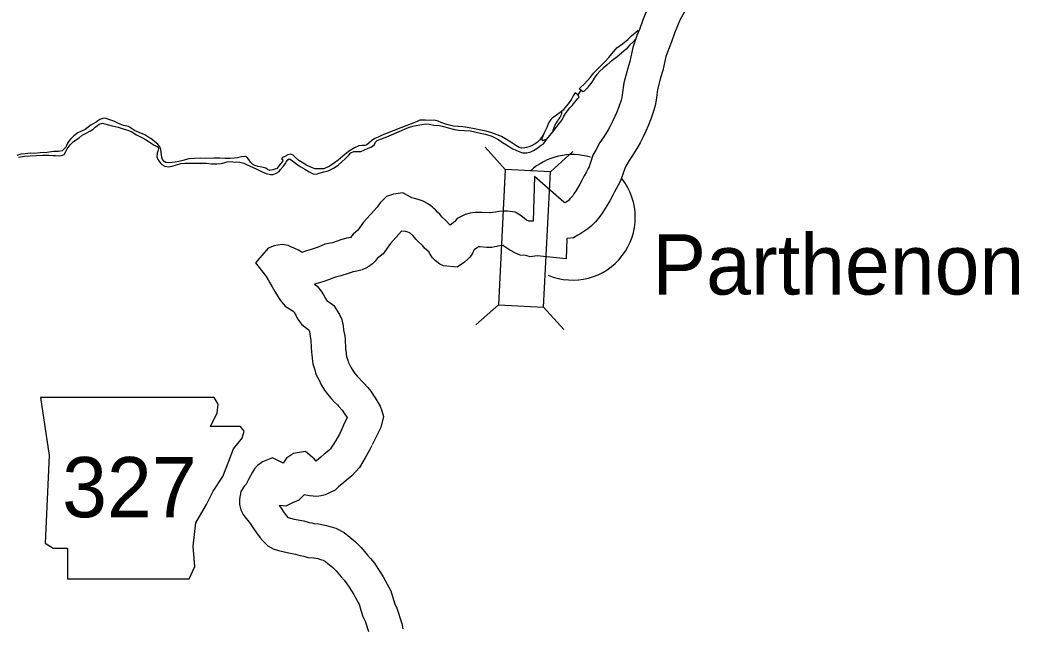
# Model space of a CAD drawing. Extents: x -939622 to -934245, y 1383184 to 1385301.
# Drawn here: x -935255.39 to -935229.13, y 1384063.57 to 1384079.58 of the extents above; entities that cross this region are included whole.
import ezdxf

# ---------------------------------------------------------------- set-up
doc = ezdxf.new("R2010")
doc.units = 0
for name, color, linetype in [('Level 10', 7, 'Continuous'), ('Level 20', 7, 'Continuous'), ('Level 21', 7, 'Continuous'), ('Level 24', 7, 'Continuous'), ('Level 9', 7, 'Continuous')]:
    doc.layers.add(name, color=color, linetype=linetype)

msp = doc.modelspace()

# ---------------------------------------------------------------- linework, layer by layer
at = {"layer": 'Level 10'}
for points in [[(-935238.858, 1384079.966), (-935239.027, 1384079.556), (-935239.108, 1384079.327), (-935239.174, 1384079.168), (-935239.278, 1384078.858), (-935239.362, 1384078.484), (-935239.416, 1384078.311), (-935239.522, 1384077.923), (-935239.558, 1384077.612), (-935239.574, 1384077.538), (-935239.592, 1384077.472), (-935239.651, 1384077.298), (-935239.709, 1384077.139), (-935239.755, 1384077.039), (-935239.819, 1384076.91), (-935239.889, 1384076.772), (-935239.932, 1384076.693), (-935240.047, 1384076.505), (-935240.148, 1384076.357), (-935240.257, 1384076.16), (-935240.329, 1384076.021), (-935240.399, 1384075.806), (-935240.429, 1384075.718), (-935240.452, 1384075.678), (-935240.503, 1384075.587), (-935240.562, 1384075.482), (-935240.615, 1384075.373), (-935240.672, 1384075.263), (-935240.772, 1384075.094), (-935240.829, 1384075.006), (-935240.862, 1384074.959), (-935240.925, 1384074.883), (-935240.985, 1384074.825), (-935240.996, 1384074.815), (-935241.037, 1384074.791), (-935241.062, 1384074.773), (-935241.099, 1384074.792), (-935241.868, 1384075.467), (-935241.905, 1384074.285)], [(-935237.927, 1384079.793), (-935238.044, 1384079.578), (-935238.186, 1384079.234), (-935238.268, 1384079.003), (-935238.331, 1384078.851), (-935238.41, 1384078.616), (-935238.492, 1384078.252), (-935238.552, 1384078.059), (-935238.636, 1384077.752), (-935238.669, 1384077.468), (-935238.698, 1384077.327), (-935238.731, 1384077.207), (-935238.803, 1384076.998), (-935238.876, 1384076.798), (-935238.942, 1384076.653), (-935239.014, 1384076.507), (-935239.093, 1384076.352), (-935239.154, 1384076.241), (-935239.291, 1384076.017), (-935239.38, 1384075.885), (-935239.463, 1384075.736), (-935239.496, 1384075.672), (-935239.545, 1384075.521), (-935239.603, 1384075.351), (-935239.667, 1384075.237), (-935239.72, 1384075.143), (-935239.765, 1384075.063), (-935239.811, 1384074.969), (-935239.884, 1384074.828), (-935240.006, 1384074.621), (-935240.084, 1384074.5), (-935240.149, 1384074.41), (-935240.263, 1384074.272), (-935240.367, 1384074.17), (-935240.46, 1384074.086), (-935240.54, 1384074.039), (-935240.645, 1384073.961), (-935240.725, 1384073.922), (-935240.843, 1384073.85), (-935241.008, 1384073.834), (-935241.019, 1384073.834), (-935241.035, 1384073.302)], [(-935245.093, 1384074.902), (-935245.322, 1384075.031), (-935245.571, 1384075.001), (-935245.756, 1384074.94), (-935245.925, 1384074.771), (-935246, 1384074.66), (-935246.36, 1384074.265), (-935246.509, 1384074.049), (-935246.632, 1384073.95), (-935246.705, 1384073.862), (-935246.737, 1384073.854), (-935246.758, 1384073.849), (-935246.805, 1384073.845), (-935246.957, 1384073.802), (-935247.049, 1384073.763), (-935247.178, 1384073.721), (-935247.227, 1384073.712), (-935247.374, 1384073.685), (-935247.549, 1384073.607), (-935247.655, 1384073.569), (-935247.737, 1384073.544), (-935247.858, 1384073.511), (-935247.982, 1384073.466), (-935248.002, 1384073.481), (-935248.07, 1384073.527), (-935248.162, 1384073.573), (-935248.246, 1384073.606), (-935248.253, 1384073.608), (-935248.338, 1384073.651), (-935248.497, 1384073.674), (-935248.612, 1384073.656), (-935248.708, 1384073.637), (-935248.862, 1384073.576), (-935249.195, 1384073.197), (-935248.948, 1384072.866), (-935248.918, 1384072.832), (-935248.865, 1384072.745), (-935248.821, 1384072.664), (-935248.764, 1384072.561), (-935248.691, 1384072.438), (-935248.621, 1384072.33), (-935248.548, 1384072.214), (-935248.42, 1384072.05), (-935248.236, 1384071.938), (-935248.209, 1384071.926), (-935248.193, 1384071.908), (-935248.179, 1384071.886), (-935248.138, 1384071.816), (-935248.093, 1384071.718), (-935247.987, 1384071.581), (-935247.849, 1384071.468), (-935247.805, 1384071.44), (-935247.785, 1384071.408), (-935247.782, 1384071.395), (-935247.774, 1384071.312), (-935247.746, 1384071.156), (-935247.744, 1384071.139), (-935247.726, 1384070.831), (-935247.721, 1384070.791), (-935247.707, 1384070.679), (-935247.69, 1384070.535), (-935247.639, 1384070.379), (-935247.612, 1384070.27), (-935247.528, 1384070.108), (-935247.481, 1384070.001), (-935247.382, 1384069.849), (-935247.302, 1384069.741), (-935247.213, 1384069.625), (-935247.125, 1384069.532), (-935247.046, 1384069.456), (-935247.017, 1384069.424), (-935246.924, 1384069.322), (-935246.902, 1384069.296), (-935246.86, 1384069.224), (-935246.817, 1384069.161), (-935246.786, 1384069.117), (-935246.848, 1384069.002), (-935246.946, 1384068.786)], [(-935241.905, 1384074.285), (-935242.014, 1384074.287), (-935242.077, 1384074.317), (-935242.08, 1384074.319), (-935242.134, 1384074.371), (-935242.247, 1384074.45), (-935242.375, 1384074.522), (-935242.577, 1384074.555), (-935242.693, 1384074.551), (-935242.792, 1384074.544), (-935242.891, 1384074.528), (-935242.961, 1384074.52), (-935243.033, 1384074.507), (-935243.048, 1384074.504), (-935243.252, 1384074.517), (-935243.332, 1384074.519), (-935243.427, 1384074.515), (-935243.556, 1384074.497), (-935243.691, 1384074.461), (-935243.901, 1384074.355), (-935243.958, 1384074.28), (-935244.08, 1384074.187), (-935244.206, 1384074.318), (-935244.283, 1384074.385), (-935244.299, 1384074.403), (-935244.358, 1384074.471), (-935244.413, 1384074.528), (-935244.468, 1384074.584), (-935244.513, 1384074.625), (-935244.55, 1384074.654), (-935244.588, 1384074.69), (-935244.68, 1384074.755), (-935244.788, 1384074.815), (-935244.92, 1384074.855), (-935245.02, 1384074.889), (-935245.093, 1384074.902)], [(-935245.357, 1384074.029), (-935245.654, 1384073.705), (-935245.842, 1384073.429), (-935245.997, 1384073.306), (-935246.05, 1384073.241), (-935246.12, 1384073.171), (-935246.222, 1384073.097), (-935246.298, 1384073.051), (-935246.397, 1384073.01), (-935246.535, 1384072.977), (-935246.622, 1384072.958), (-935246.641, 1384072.956), (-935246.657, 1384072.952), (-935246.733, 1384072.919), (-935246.954, 1384072.848), (-935247.061, 1384072.827), (-935247.106, 1384072.819), (-935247.213, 1384072.771), (-935247.372, 1384072.714), (-935247.488, 1384072.679), (-935247.652, 1384072.634), (-935247.582, 1384072.576), (-935247.469, 1384072.447), (-935247.411, 1384072.354), (-935247.339, 1384072.232), (-935247.325, 1384072.203), (-935247.322, 1384072.2), (-935247.275, 1384072.17), (-935247.142, 1384072.074), (-935247.048, 1384071.929), (-935246.991, 1384071.834), (-935246.93, 1384071.706), (-935246.892, 1384071.539), (-935246.882, 1384071.436), (-935246.851, 1384071.267), (-935246.846, 1384071.194), (-935246.829, 1384070.913), (-935246.828, 1384070.904), (-935246.813, 1384070.788), (-935246.806, 1384070.727), (-935246.773, 1384070.626), (-935246.765, 1384070.59), (-935246.717, 1384070.499), (-935246.687, 1384070.431), (-935246.642, 1384070.361), (-935246.584, 1384070.283), (-935246.529, 1384070.212), (-935246.486, 1384070.166), (-935246.402, 1384070.085), (-935246.354, 1384070.033), (-935246.249, 1384069.918), (-935246.163, 1384069.818), (-935246.098, 1384069.704), (-935246.075, 1384069.67), (-935246.01, 1384069.576), (-935245.976, 1384069.516), (-935245.919, 1384069.428), (-935245.882, 1384069.304), (-935245.831, 1384069.15), (-935245.903, 1384068.862), (-935246.04, 1384068.603), (-935246.128, 1384068.411)], [(-935241.035, 1384073.302), (-935241.796, 1384073.375), (-935241.98, 1384073.354), (-935242.098, 1384073.388), (-935242.243, 1384073.396), (-935242.362, 1384073.446), (-935242.433, 1384073.482), (-935242.453, 1384073.499), (-935242.51, 1384073.526), (-935242.595, 1384073.579), (-935242.669, 1384073.636), (-935242.683, 1384073.649), (-935242.691, 1384073.649), (-935242.766, 1384073.637), (-935242.829, 1384073.629), (-935242.853, 1384073.625), (-935242.908, 1384073.612), (-935242.986, 1384073.601), (-935243.124, 1384073.593), (-935243.295, 1384073.61), (-935243.314, 1384073.618), (-935243.322, 1384073.618), (-935243.346, 1384073.618), (-935243.375, 1384073.592), (-935243.439, 1384073.543), (-935243.459, 1384073.527), (-935243.462, 1384073.523), (-935243.508, 1384073.418), (-935243.563, 1384073.347), (-935243.617, 1384073.288), (-935243.703, 1384073.209), (-935243.898, 1384073.077), (-935244.256, 1384073.118), (-935244.355, 1384073.156), (-935244.474, 1384073.251), (-935244.499, 1384073.282), (-935244.546, 1384073.326), (-935244.622, 1384073.444), (-935244.634, 1384073.473), (-935244.643, 1384073.48), (-935244.759, 1384073.577), (-935244.805, 1384073.642), (-935244.828, 1384073.666), (-935244.918, 1384073.746), (-935244.973, 1384073.807), (-935245.02, 1384073.861), (-935245.059, 1384073.901), (-935245.093, 1384073.936), (-935245.095, 1384073.938), (-935245.136, 1384073.971), (-935245.151, 1384073.985), (-935245.195, 1384073.998), (-935245.244, 1384074.015), (-935245.254, 1384074.017), (-935245.357, 1384074.029)], [(-935246.937, 1384068.804), (-935246.995, 1384068.693), (-935247.089, 1384068.522), (-935247.147, 1384068.429), (-935247.199, 1384068.343), (-935247.23, 1384068.307), (-935247.275, 1384068.262), (-935247.393, 1384068.164), (-935247.469, 1384068.097), (-935247.604, 1384067.979), (-935247.653, 1384068.037), (-935247.706, 1384068.084), (-935247.886, 1384068.235), (-935248.203, 1384068.183), (-935248.386, 1384068.062), (-935248.469, 1384067.925), (-935248.756, 1384068.069), (-935249.011, 1384067.96), (-935249.081, 1384067.911), (-935249.149, 1384067.863), (-935249.222, 1384067.778), (-935249.281, 1384067.687), (-935249.384, 1384067.5), (-935249.445, 1384067.378), (-935249.46, 1384067.359), (-935249.484, 1384067.33), (-935249.583, 1384067.182), (-935249.603, 1384067.072), (-935249.611, 1384067.039), (-935249.622, 1384066.964), (-935249.622, 1384066.837), (-935249.588, 1384066.7), (-935249.526, 1384066.575), (-935249.456, 1384066.482), (-935249.357, 1384066.363), (-935249.265, 1384066.231), (-935249.173, 1384066.094), (-935249.076, 1384065.967), (-935249.005, 1384065.888), (-935248.876, 1384065.752), (-935248.732, 1384065.675), (-935248.595, 1384065.631), (-935248.367, 1384065.574), (-935248.145, 1384065.537), (-935248.023, 1384065.498), (-935247.927, 1384065.477), (-935247.819, 1384065.449), (-935247.662, 1384065.435), (-935247.559, 1384065.417), (-935247.488, 1384065.392), (-935247.419, 1384065.372), (-935247.362, 1384065.344), (-935247.295, 1384065.289), (-935247.168, 1384065.183), (-935247.078, 1384065.097), (-935246.945, 1384064.936), (-935246.87, 1384064.846), (-935246.796, 1384064.757), (-935246.734, 1384064.663), (-935246.674, 1384064.571), (-935246.617, 1384064.476), (-935246.575, 1384064.405), (-935246.477, 1384064.22), (-935246.43, 1384064.065), (-935246.377, 1384063.895), (-935246.316, 1384063.772), (-935246.229, 1384063.502)], [(-935246.137, 1384068.392), (-935246.201, 1384068.27), (-935246.312, 1384068.068), (-935246.38, 1384067.958), (-935246.467, 1384067.815), (-935246.568, 1384067.696), (-935246.668, 1384067.596), (-935246.809, 1384067.479), (-935246.877, 1384067.419), (-935247.013, 1384067.3), (-935247.101, 1384067.213), (-935247.234, 1384067.157), (-935247.37, 1384067.095), (-935247.469, 1384067.071), (-935247.59, 1384067.047), (-935247.777, 1384067.065), (-935247.919, 1384067.097), (-935248.059, 1384066.957), (-935248.241, 1384066.876), (-935248.405, 1384066.795), (-935248.574, 1384066.814), (-935248.522, 1384066.739), (-935248.441, 1384066.618), (-935248.382, 1384066.541), (-935248.345, 1384066.499), (-935248.341, 1384066.495), (-935248.184, 1384066.456), (-935247.932, 1384066.414), (-935247.79, 1384066.368), (-935247.718, 1384066.353), (-935247.664, 1384066.339), (-935247.545, 1384066.328), (-935247.329, 1384066.291), (-935247.214, 1384066.249), (-935247.091, 1384066.215), (-935246.871, 1384066.104), (-935246.723, 1384065.984), (-935246.568, 1384065.855), (-935246.418, 1384065.712), (-935246.252, 1384065.511), (-935246.177, 1384065.421), (-935246.071, 1384065.293), (-935245.983, 1384065.158), (-935245.912, 1384065.051), (-935245.843, 1384064.936), (-935245.789, 1384064.844), (-935245.641, 1384064.566), (-935245.569, 1384064.33), (-935245.538, 1384064.23), (-935245.48, 1384064.112), (-935245.352, 1384063.714), (-935245.329, 1384063.573)]]:
    msp.add_lwpolyline(points, dxfattribs=at)
at = {"layer": 'Level 20'}
for p, q in [((-935242.634, 1384075.651), (-935243.165, 1384076.239)), ((-935241.448, 1384075.59), (-935240.86, 1384076.121)), ((-935242.816, 1384072.091), (-935243.404, 1384071.561)), ((-935241.63, 1384072.031), (-935241.099, 1384071.443))]:
    msp.add_line(p, q, dxfattribs=at)
msp.add_lwpolyline([(-935242.634, 1384075.651), (-935242.816, 1384072.091), (-935241.63, 1384072.031), (-935241.448, 1384075.59)], close=True, dxfattribs=at)
at = {"layer": 'Level 21'}
msp.add_lwpolyline([(-935254.85, 1384069.652), (-935254.621, 1384068.13), (-935254.723, 1384065.821), (-935254.52, 1384065.694), (-935254.139, 1384065.694), (-935254.139, 1384064.882), (-935250.942, 1384064.882), (-935250.79, 1384065.212), (-935250.84, 1384065.744), (-935250.764, 1384066.353), (-935250.485, 1384066.836), (-935250.307, 1384067.191), (-935250.054, 1384067.572), (-935249.901, 1384067.978), (-935249.774, 1384068.307), (-935249.546, 1384068.587), (-935249.495, 1384068.764), (-935249.597, 1384068.891), (-935250.384, 1384068.891), (-935250.206, 1384069.246), (-935250.181, 1384069.475), (-935250.286, 1384069.65)], close=True, dxfattribs=at)
at = {"layer": 'Level 24'}
for start, end in [(73.3612, 132.3574), (247.1355, 37.7631)]:
    msp.add_arc((-935240.867, 1384074.389), 1.65, start, end, dxfattribs=at)
at = {"layer": 'Level 9'}
for points in [[(-935239.216, 1384079.068), (-935239.285, 1384078.997), (-935239.361, 1384078.925), (-935239.46, 1384078.814), (-935239.694, 1384078.611), (-935239.794, 1384078.542), (-935239.879, 1384078.471), (-935239.964, 1384078.393), (-935240.057, 1384078.309), (-935240.148, 1384078.237), (-935240.23, 1384078.15), (-935240.299, 1384078.046), (-935240.356, 1384077.948), (-935240.425, 1384077.859), (-935240.483, 1384077.788), (-935240.562, 1384077.707), (-935240.597, 1384077.691), (-935240.647, 1384077.735), (-935240.693, 1384077.766), (-935240.652, 1384077.813), (-935240.561, 1384077.894), (-935240.471, 1384077.987), (-935240.39, 1384078.079), (-935240.318, 1384078.178), (-935240.227, 1384078.271), (-935240.128, 1384078.367), (-935240.009, 1384078.491), (-935239.91, 1384078.596), (-935239.704, 1384078.846), (-935239.554, 1384078.949), (-935239.416, 1384079.068), (-935239.314, 1384079.161), (-935239.203, 1384079.255), (-935239.139, 1384079.314)], [(-935240.73, 1384077.612), (-935240.801, 1384077.664), (-935240.849, 1384077.584), (-935240.895, 1384077.496), (-935240.958, 1384077.41), (-935241.019, 1384077.333), (-935241.074, 1384077.259), (-935241.112, 1384077.209), (-935241.158, 1384077.169), (-935241.157, 1384077.121), (-935241.168, 1384077.081), (-935241.199, 1384077.014), (-935241.234, 1384076.968), (-935241.274, 1384076.91), (-935241.306, 1384076.864), (-935241.331, 1384076.812), (-935241.351, 1384076.766), (-935241.364, 1384076.721), (-935241.381, 1384076.678), (-935241.38, 1384076.639), (-935241.267, 1384076.79), (-935241.207, 1384076.867), (-935241.143, 1384076.95), (-935241.103, 1384077.029), (-935241.055, 1384077.118), (-935241.003, 1384077.192), (-935240.939, 1384077.266), (-935240.869, 1384077.337), (-935240.814, 1384077.408), (-935240.762, 1384077.47), (-935240.73, 1384077.513), (-935240.704, 1384077.543), (-935240.693, 1384077.571), (-935240.73, 1384077.612)], [(-935240.647, 1384077.735), (-935240.73, 1384077.612)], [(-935241.158, 1384077.169), (-935241.32, 1384077.05), (-935241.394, 1384077.006), (-935241.432, 1384076.974), (-935241.478, 1384076.898), (-935241.514, 1384076.818), (-935241.542, 1384076.751), (-935241.576, 1384076.678), (-935241.61, 1384076.608), (-935241.633, 1384076.568), (-935241.65, 1384076.526), (-935241.669, 1384076.465), (-935241.671, 1384076.42), (-935241.644, 1384076.412), (-935241.587, 1384076.434), (-935241.542, 1384076.445), (-935241.38, 1384076.639)], [(-935255.431, 1384075.968), (-935255.266, 1384076), (-935255.122, 1384076.007), (-935254.957, 1384076.015), (-935254.794, 1384076.022), (-935254.626, 1384076.024), (-935254.521, 1384076.019), (-935254.452, 1384076.014), (-935254.35, 1384076.003), (-935254.293, 1384076.015), (-935254.23, 1384076.046), (-935254.191, 1384076.103), (-935254.144, 1384076.194), (-935254.067, 1384076.297), (-935253.978, 1384076.388), (-935253.834, 1384076.479), (-935253.751, 1384076.549), (-935253.634, 1384076.616), (-935253.536, 1384076.663), (-935253.467, 1384076.711), (-935253.41, 1384076.757), (-935253.354, 1384076.803), (-935253.303, 1384076.842), (-935253.216, 1384076.864), (-935253.099, 1384076.829), (-935252.969, 1384076.797), (-935252.81, 1384076.757), (-935252.653, 1384076.704), (-935252.553, 1384076.678), (-935252.451, 1384076.64), (-935252.327, 1384076.557), (-935252.167, 1384076.478), (-935252.085, 1384076.436), (-935252.022, 1384076.389), (-935251.937, 1384076.336), (-935251.862, 1384076.291), (-935251.795, 1384076.262), (-935251.756, 1384076.232), (-935251.747, 1384076.202), (-935251.764, 1384076.13)], [(-935245.223, 1384076.805), (-935245.739, 1384076.604), (-935245.885, 1384076.539), (-935245.978, 1384076.499), (-935246.062, 1384076.459), (-935246.148, 1384076.404), (-935246.22, 1384076.344), (-935246.274, 1384076.295), (-935246.319, 1384076.282), (-935246.406, 1384076.279), (-935246.487, 1384076.272), (-935246.6, 1384076.217), (-935246.75, 1384076.119), (-935246.899, 1384075.997), (-935247.027, 1384075.891), (-935247.119, 1384075.821), (-935247.212, 1384075.76), (-935247.293, 1384075.717), (-935247.406, 1384075.668), (-935247.511, 1384075.661), (-935247.632, 1384075.669), (-935247.728, 1384075.701), (-935247.855, 1384075.763), (-935247.97, 1384075.831), (-935248.057, 1384075.887), (-935248.148, 1384075.967), (-935248.212, 1384076.021), (-935248.269, 1384076.053), (-935248.35, 1384076.031), (-935248.425, 1384075.991), (-935248.485, 1384075.967), (-935248.511, 1384075.928), (-935248.496, 1384075.91), (-935248.481, 1384075.907), (-935248.49, 1384075.862), (-935248.546, 1384075.786), (-935248.591, 1384075.725), (-935248.641, 1384075.674), (-935248.74, 1384075.643), (-935248.824, 1384075.624), (-935248.881, 1384075.644), (-935248.927, 1384075.683), (-935249.029, 1384075.709), (-935249.125, 1384075.726), (-935249.219, 1384075.755), (-935249.273, 1384075.791), (-935249.328, 1384075.844), (-935249.376, 1384075.907), (-935249.413, 1384075.958), (-935249.461, 1384075.99), (-935249.569, 1384075.977), (-935249.671, 1384075.958), (-935249.752, 1384075.948), (-935249.86, 1384075.935), (-935249.993, 1384075.937), (-935250.14, 1384075.942), (-935250.296, 1384075.946), (-935250.503, 1384075.938), (-935250.651, 1384075.943), (-935250.801, 1384075.941), (-935250.948, 1384075.931), (-935251.104, 1384075.887), (-935251.215, 1384075.862), (-935251.311, 1384075.843), (-935251.395, 1384075.83), (-935251.476, 1384075.826), (-935251.551, 1384075.829), (-935251.599, 1384075.861), (-935251.645, 1384075.915), (-935251.66, 1384075.969), (-935251.667, 1384076.029), (-935251.677, 1384076.095), (-935251.689, 1384076.173), (-935251.711, 1384076.248), (-935251.763, 1384076.31), (-935251.841, 1384076.376), (-935251.947, 1384076.459), (-935252.029, 1384076.503), (-935252.108, 1384076.562), (-935252.255, 1384076.624), (-935252.379, 1384076.677), (-935252.536, 1384076.777), (-935252.669, 1384076.806), (-935252.798, 1384076.856), (-935252.919, 1384076.921), (-935253.052, 1384076.965), (-935253.151, 1384077), (-935253.214, 1384076.987), (-935253.286, 1384076.959), (-935253.34, 1384076.926), (-935253.388, 1384076.892), (-935253.45, 1384076.859), (-935253.519, 1384076.822), (-935253.597, 1384076.764), (-935253.677, 1384076.703), (-935253.77, 1384076.654), (-935253.872, 1384076.614), (-935253.97, 1384076.529), (-935254.059, 1384076.444), (-935254.107, 1384076.396), (-935254.142, 1384076.338)], [(-935245.224, 1384076.738), (-935245.153, 1384076.765), (-935245.061, 1384076.791), (-935244.974, 1384076.809), (-935244.878, 1384076.824), (-935244.816, 1384076.835), (-935244.738, 1384076.846), (-935244.636, 1384076.843), (-935244.515, 1384076.817), (-935244.362, 1384076.806), (-935244.22, 1384076.774), (-935244.099, 1384076.736), (-935243.972, 1384076.703), (-935243.86, 1384076.686), (-935243.716, 1384076.672), (-935243.55, 1384076.662), (-935243.436, 1384076.641), (-935243.294, 1384076.606), (-935243.155, 1384076.577), (-935242.991, 1384076.525), (-935242.9, 1384076.48), (-935242.805, 1384076.425), (-935242.704, 1384076.356), (-935242.603, 1384076.293), (-935242.521, 1384076.244), (-935242.432, 1384076.193), (-935242.356, 1384076.153), (-935242.253, 1384076.108), (-935242.18, 1384076.086), (-935242.066, 1384076.089), (-935241.959, 1384076.113), (-935241.888, 1384076.146), (-935241.808, 1384076.196), (-935241.691, 1384076.284), (-935241.626, 1384076.325), (-935241.542, 1384076.445)], [(-935241.633, 1384076.568), (-935241.728, 1384076.427), (-935241.798, 1384076.356), (-935241.866, 1384076.312), (-935241.946, 1384076.273), (-935242.017, 1384076.247), (-935242.073, 1384076.23), (-935242.124, 1384076.22), (-935242.205, 1384076.211), (-935242.265, 1384076.225), (-935242.36, 1384076.276), (-935242.486, 1384076.368), (-935242.604, 1384076.434), (-935242.73, 1384076.515), (-935242.845, 1384076.562), (-935242.985, 1384076.615), (-935243.136, 1384076.653), (-935243.275, 1384076.685), (-935243.441, 1384076.719), (-935243.628, 1384076.753), (-935243.749, 1384076.773), (-935243.872, 1384076.776), (-935243.992, 1384076.787), (-935244.173, 1384076.827), (-935244.322, 1384076.883), (-935244.401, 1384076.916), (-935244.507, 1384076.943), (-935244.633, 1384076.937), (-935244.732, 1384076.943), (-935244.81, 1384076.946), (-935244.879, 1384076.941), (-935244.953, 1384076.909), (-935245.033, 1384076.876), (-935245.223, 1384076.805)], [(-935251.764, 1384076.13), (-935251.785, 1384076.079), (-935251.79, 1384075.98), (-935251.765, 1384075.908), (-935251.735, 1384075.872), (-935251.692, 1384075.818), (-935251.656, 1384075.78), (-935251.58, 1384075.732), (-935251.478, 1384075.715), (-935251.385, 1384075.737), (-935251.271, 1384075.771), (-935251.157, 1384075.802), (-935251.043, 1384075.816), (-935250.923, 1384075.814), (-935250.806, 1384075.812), (-935250.652, 1384075.813), (-935250.484, 1384075.815), (-935250.358, 1384075.798), (-935250.211, 1384075.8), (-935250.094, 1384075.807), (-935250.001, 1384075.832), (-935249.944, 1384075.85), (-935249.881, 1384075.857), (-935249.796, 1384075.846), (-935249.754, 1384075.84), (-935249.685, 1384075.847), (-935249.607, 1384075.842), (-935249.508, 1384075.813), (-935249.435, 1384075.783), (-935249.167, 1384075.657), (-935249.022, 1384075.586), (-935248.922, 1384075.539), (-935248.808, 1384075.513), (-935248.733, 1384075.517), (-935248.652, 1384075.551), (-935248.58, 1384075.599), (-935248.542, 1384075.645), (-935248.464, 1384075.733), (-935248.423, 1384075.793), (-935248.381, 1384075.854), (-935248.346, 1384075.902), (-935248.313, 1384075.926), (-935248.289, 1384075.921), (-935248.228, 1384075.876), (-935248.144, 1384075.817), (-935248.023, 1384075.731), (-935247.902, 1384075.657), (-935247.787, 1384075.586), (-935247.684, 1384075.536), (-935247.597, 1384075.528), (-935247.498, 1384075.556), (-935247.402, 1384075.587), (-935247.286, 1384075.615), (-935247.151, 1384075.682), (-935247.029, 1384075.762), (-935246.93, 1384075.853), (-935246.835, 1384075.938), (-935246.758, 1384076.017), (-935246.689, 1384076.084), (-935246.611, 1384076.12), (-935246.527, 1384076.118), (-935246.434, 1384076.122), (-935246.35, 1384076.156), (-935246.24, 1384076.208), (-935246.171, 1384076.236), (-935246.123, 1384076.26), (-935246.075, 1384076.303), (-935246.043, 1384076.363), (-935245.998, 1384076.412), (-935245.917, 1384076.446), (-935245.789, 1384076.492), (-935245.684, 1384076.532), (-935245.224, 1384076.738)], [(-935254.142, 1384076.338), (-935254.166, 1384076.281), (-935254.196, 1384076.229), (-935254.225, 1384076.187), (-935254.279, 1384076.135), (-935254.378, 1384076.119), (-935254.51, 1384076.118), (-935254.678, 1384076.098), (-935254.855, 1384076.085), (-935255.005, 1384076.071), (-935255.113, 1384076.076), (-935255.251, 1384076.063), (-935255.365, 1384076.047), (-935255.473, 1384076.019)]]:
    msp.add_lwpolyline(points, dxfattribs=at)

# ---------------------------------------------------------------- texts
at = {"layer": 'Level 21'}
msp.add_text('327', height=1.584, dxfattribs=at).set_placement((-935254.28, 1384066.503))
at = {"layer": 'Level 24'}
msp.add_text('Parthenon', height=1.584, dxfattribs=at).set_placement((-935238.769, 1384072.36))

doc.saveas('drawing.dxf')
